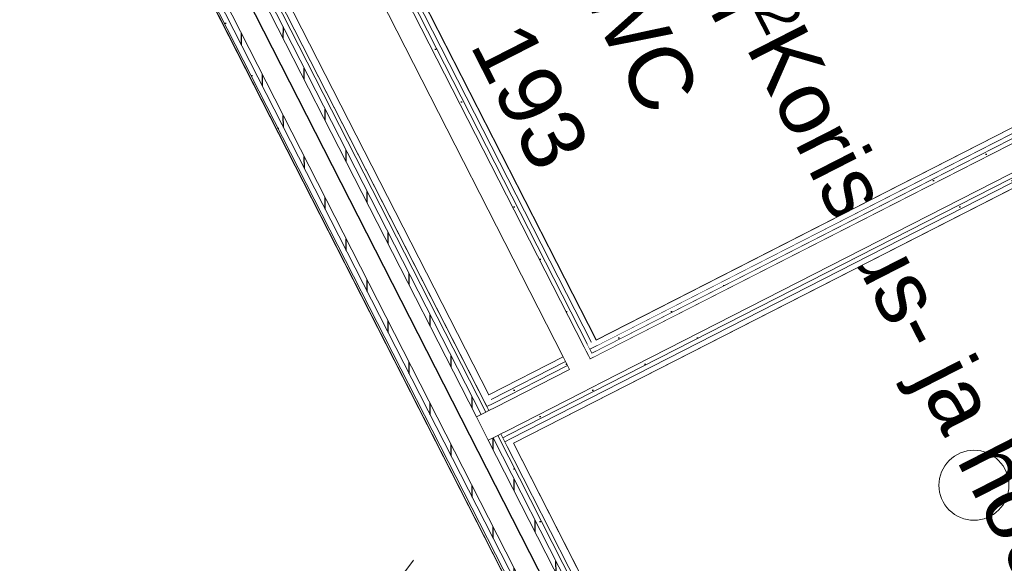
# Model space of a CAD drawing. Header units: metres. Extents: x 538891 to 1080079, y 6588829 to 13178720.
# Tile 548 of 1056: x 539900.49 to 539903.3, y 6589190.58 to 6589192.13. Entities that reach past the tile are written whole.
import ezdxf

# ---------------------------------------------------------------- set-up
doc = ezdxf.new("R2010")
doc.units = ezdxf.units.M
doc.header["$LTSCALE"] = 0.4
doc.header["$PDMODE"] = 1
doc.header["$PDSIZE"] = -2
for name, pattern in [('DASHED', [52.916667, 26.458333, -26.458333]), ('KOLVIK', [3.125, 0.625, -2.5]), ('Triple Dashed', [92.604163, 66.145831, -26.458332])]:
    doc.linetypes.add(name, pattern=pattern)
for name, color, linetype in [('AR', 7, 'Continuous'), ('DENDRO', 7, 'Continuous'), ('GEO', 7, 'Continuous'), ('KINO_GRID', 7, 'Continuous')]:
    doc.layers.add(name, color=color, linetype=linetype)
doc.styles.add('Arial', font='arial.ttf')
pattern_1 = [(0, (0, 0), (0, 0.075), [1e-05, -0.07499])]
pattern_2 = [(90, (0, 0), (-0.06, 0), [])]

# ---------------------------------------------------------------- blocks, each defined once
blk = doc.blocks.new('VQSA')
at = {"color": 7, "linetype": 'Continuous', "lineweight": 9, "flags": 128}
for points in [[(0.2, 2.3), (0.199, 2.2804), (0.1962, 2.261), (0.1914, 2.2419), (0.1848, 2.2235), (0.1764, 2.2057), (0.1663, 2.1889), (0.1546, 2.1731), (0.1414, 2.1586), (0.1269, 2.1454), (0.1111, 2.1337), (0.0943, 2.1236), (0.0765, 2.1152), (0.0581, 2.1086), (0.039, 2.1038), (0.0196, 2.101), (0, 2.1), (-0.0196, 2.101), (-0.039, 2.1038), (-0.0581, 2.1086), (-0.0765, 2.1152), (-0.0943, 2.1236), (-0.1111, 2.1337), (-0.1269, 2.1454), (-0.1414, 2.1586), (-0.1546, 2.1731), (-0.1663, 2.1889), (-0.1764, 2.2057), (-0.1848, 2.2235), (-0.1914, 2.2419), (-0.1962, 2.261), (-0.199, 2.2804), (-0.2, 2.3), (-0.199, 2.3196), (-0.1962, 2.339), (-0.1914, 2.3581), (-0.1848, 2.3765), (-0.1764, 2.3943), (-0.1663, 2.4111), (-0.1546, 2.4269), (-0.1414, 2.4414), (-0.1269, 2.4546), (-0.1111, 2.4663), (-0.0943, 2.4764), (-0.0765, 2.4848), (-0.0581, 2.4914), (-0.039, 2.4962), (-0.0196, 2.499), (0, 2.5), (0.0196, 2.499), (0.039, 2.4962), (0.0581, 2.4914), (0.0765, 2.4848), (0.0943, 2.4764), (0.1111, 2.4663), (0.1269, 2.4546), (0.1414, 2.4414), (0.1546, 2.4269), (0.1663, 2.4111), (0.1764, 2.3943), (0.1848, 2.3765), (0.1914, 2.3581), (0.1962, 2.339), (0.199, 2.3196)], [(0.2, 1.3), (0.199, 1.2804), (0.1962, 1.261), (0.1914, 1.2419), (0.1848, 1.2235), (0.1764, 1.2057), (0.1663, 1.1889), (0.1546, 1.1731), (0.1414, 1.1586), (0.1269, 1.1454), (0.1111, 1.1337), (0.0943, 1.1236), (0.0765, 1.1152), (0.0581, 1.1086), (0.039, 1.1038), (0.0196, 1.101), (0, 1.1), (-0.0196, 1.101), (-0.039, 1.1038), (-0.0581, 1.1086), (-0.0765, 1.1152), (-0.0943, 1.1236), (-0.1111, 1.1337), (-0.1269, 1.1454), (-0.1414, 1.1586), (-0.1546, 1.1731), (-0.1663, 1.1889), (-0.1764, 1.2057), (-0.1848, 1.2235), (-0.1914, 1.2419), (-0.1962, 1.261), (-0.199, 1.2804), (-0.2, 1.3), (-0.199, 1.3196), (-0.1962, 1.339), (-0.1914, 1.3581), (-0.1848, 1.3765), (-0.1764, 1.3943), (-0.1663, 1.4111), (-0.1546, 1.4269), (-0.1414, 1.4414), (-0.1269, 1.4546), (-0.1111, 1.4663), (-0.0943, 1.4764), (-0.0765, 1.4848), (-0.0581, 1.4914), (-0.039, 1.4962), (-0.0196, 1.499), (0, 1.5), (0.0196, 1.499), (0.039, 1.4962), (0.0581, 1.4914), (0.0765, 1.4848), (0.0943, 1.4764), (0.1111, 1.4663), (0.1269, 1.4546), (0.1414, 1.4414), (0.1546, 1.4269), (0.1663, 1.4111), (0.1764, 1.3943), (0.1848, 1.3765), (0.1914, 1.3581), (0.1962, 1.339), (0.199, 1.3196)], [(0.5, 0), (0.4976, -0.049), (0.4904, -0.0975), (0.4785, -0.1451), (0.4619, -0.1913), (0.441, -0.2357), (0.4157, -0.2778), (0.3865, -0.3172), (0.3536, -0.3536), (0.3172, -0.3865), (0.2778, -0.4157), (0.2357, -0.441), (0.1913, -0.4619), (0.1451, -0.4785), (0.0975, -0.4904), (0.049, -0.4976), (0, -0.5), (-0.049, -0.4976), (-0.0975, -0.4904), (-0.1451, -0.4785), (-0.1913, -0.4619), (-0.2357, -0.441), (-0.2778, -0.4157), (-0.3172, -0.3865), (-0.3536, -0.3536), (-0.3865, -0.3172), (-0.4157, -0.2778), (-0.441, -0.2357), (-0.4619, -0.1913), (-0.4785, -0.1451), (-0.4904, -0.0975), (-0.4976, -0.049), (-0.5, 0), (-0.4976, 0.049), (-0.4904, 0.0975), (-0.4785, 0.1451), (-0.4619, 0.1913), (-0.441, 0.2357), (-0.4157, 0.2778), (-0.3865, 0.3172), (-0.3536, 0.3536), (-0.3172, 0.3865), (-0.2778, 0.4157), (-0.2357, 0.441), (-0.1913, 0.4619), (-0.1451, 0.4785), (-0.0975, 0.4904), (-0.049, 0.4976), (0, 0.5), (0.049, 0.4976), (0.0975, 0.4904), (0.1451, 0.4785), (0.1913, 0.4619), (0.2357, 0.441), (0.2778, 0.4157), (0.3172, 0.3865), (0.3536, 0.3536), (0.3865, 0.3172), (0.4157, 0.2778), (0.441, 0.2357), (0.4619, 0.1913), (0.4785, 0.1451), (0.4904, 0.0975), (0.4976, 0.049)], [(-0.93, -0.65), (-0.931, -0.6696), (-0.9338, -0.689), (-0.9386, -0.7081), (-0.9452, -0.7265), (-0.9536, -0.7443), (-0.9637, -0.7611), (-0.9754, -0.7769), (-0.9886, -0.7914), (-1.0031, -0.8046), (-1.0189, -0.8163), (-1.0357, -0.8264), (-1.0535, -0.8348), (-1.0719, -0.8414), (-1.091, -0.8462), (-1.1104, -0.849), (-1.13, -0.85), (-1.1496, -0.849), (-1.169, -0.8462), (-1.1881, -0.8414), (-1.2065, -0.8348), (-1.2243, -0.8264), (-1.2411, -0.8163), (-1.2569, -0.8046), (-1.2714, -0.7914), (-1.2846, -0.7769), (-1.2963, -0.7611), (-1.3064, -0.7443), (-1.3148, -0.7265), (-1.3214, -0.7081), (-1.3262, -0.689), (-1.329, -0.6696), (-1.33, -0.65), (-1.329, -0.6304), (-1.3262, -0.611), (-1.3214, -0.5919), (-1.3148, -0.5735), (-1.3064, -0.5557), (-1.2963, -0.5389), (-1.2846, -0.5231), (-1.2714, -0.5086), (-1.2569, -0.4954), (-1.2411, -0.4837), (-1.2243, -0.4736), (-1.2065, -0.4652), (-1.1881, -0.4586), (-1.169, -0.4538), (-1.1496, -0.451), (-1.13, -0.45), (-1.1104, -0.451), (-1.091, -0.4538), (-1.0719, -0.4586), (-1.0535, -0.4652), (-1.0357, -0.4736), (-1.0189, -0.4837), (-1.0031, -0.4954), (-0.9886, -0.5086), (-0.9754, -0.5231), (-0.9637, -0.5389), (-0.9536, -0.5557), (-0.9452, -0.5735), (-0.9386, -0.5919), (-0.9338, -0.611), (-0.931, -0.6304)], [(1.33, -0.65), (1.329, -0.6696), (1.3262, -0.689), (1.3214, -0.7081), (1.3148, -0.7265), (1.3064, -0.7443), (1.2963, -0.7611), (1.2846, -0.7769), (1.2714, -0.7914), (1.2569, -0.8046), (1.2411, -0.8163), (1.2243, -0.8264), (1.2065, -0.8348), (1.1881, -0.8414), (1.169, -0.8462), (1.1496, -0.849), (1.13, -0.85), (1.1104, -0.849), (1.091, -0.8462), (1.0719, -0.8414), (1.0535, -0.8348), (1.0357, -0.8264), (1.0189, -0.8163), (1.0031, -0.8046), (0.9886, -0.7914), (0.9754, -0.7769), (0.9637, -0.7611), (0.9536, -0.7443), (0.9452, -0.7265), (0.9386, -0.7081), (0.9338, -0.689), (0.931, -0.6696), (0.93, -0.65), (0.931, -0.6304), (0.9338, -0.611), (0.9386, -0.5919), (0.9452, -0.5735), (0.9536, -0.5557), (0.9637, -0.5389), (0.9754, -0.5231), (0.9886, -0.5086), (1.0031, -0.4954), (1.0189, -0.4837), (1.0357, -0.4736), (1.0535, -0.4652), (1.0719, -0.4586), (1.091, -0.4538), (1.1104, -0.451), (1.13, -0.45), (1.1496, -0.451), (1.169, -0.4538), (1.1881, -0.4586), (1.2065, -0.4652), (1.2243, -0.4736), (1.2411, -0.4837), (1.2569, -0.4954), (1.2714, -0.5086), (1.2846, -0.5231), (1.2963, -0.5389), (1.3064, -0.5557), (1.3148, -0.5735), (1.3214, -0.5919), (1.3262, -0.611), (1.329, -0.6304)], [(-1.8, -1.15), (-1.801, -1.1696), (-1.8038, -1.189), (-1.8086, -1.2081), (-1.8152, -1.2265), (-1.8236, -1.2443), (-1.8337, -1.2611), (-1.8454, -1.2769), (-1.8586, -1.2914), (-1.8731, -1.3046), (-1.8889, -1.3163), (-1.9057, -1.3264), (-1.9235, -1.3348), (-1.9419, -1.3414), (-1.961, -1.3462), (-1.9804, -1.349), (-2, -1.35), (-2.0196, -1.349), (-2.039, -1.3462), (-2.0581, -1.3414), (-2.0765, -1.3348), (-2.0943, -1.3264), (-2.1111, -1.3163), (-2.1269, -1.3046), (-2.1414, -1.2914), (-2.1546, -1.2769), (-2.1663, -1.2611), (-2.1764, -1.2443), (-2.1848, -1.2265), (-2.1914, -1.2081), (-2.1962, -1.189), (-2.199, -1.1696), (-2.2, -1.15), (-2.199, -1.1304), (-2.1962, -1.111), (-2.1914, -1.0919), (-2.1848, -1.0735), (-2.1764, -1.0557), (-2.1663, -1.0389), (-2.1546, -1.0231), (-2.1414, -1.0086), (-2.1269, -0.9954), (-2.1111, -0.9837), (-2.0943, -0.9736), (-2.0765, -0.9652), (-2.0581, -0.9586), (-2.039, -0.9538), (-2.0196, -0.951), (-2, -0.95), (-1.9804, -0.951), (-1.961, -0.9538), (-1.9419, -0.9586), (-1.9235, -0.9652), (-1.9057, -0.9736), (-1.8889, -0.9837), (-1.8731, -0.9954), (-1.8586, -1.0086), (-1.8454, -1.0231), (-1.8337, -1.0389), (-1.8236, -1.0557), (-1.8152, -1.0735), (-1.8086, -1.0919), (-1.8038, -1.111), (-1.801, -1.1304)], [(2.2, -1.15), (2.199, -1.1696), (2.1962, -1.189), (2.1914, -1.2081), (2.1848, -1.2265), (2.1764, -1.2443), (2.1663, -1.2611), (2.1546, -1.2769), (2.1414, -1.2914), (2.1269, -1.3046), (2.1111, -1.3163), (2.0943, -1.3264), (2.0765, -1.3348), (2.0581, -1.3414), (2.039, -1.3462), (2.0196, -1.349), (2, -1.35), (1.9804, -1.349), (1.961, -1.3462), (1.9419, -1.3414), (1.9235, -1.3348), (1.9057, -1.3264), (1.8889, -1.3163), (1.8731, -1.3046), (1.8586, -1.2914), (1.8454, -1.2769), (1.8337, -1.2611), (1.8236, -1.2443), (1.8152, -1.2265), (1.8086, -1.2081), (1.8038, -1.189), (1.801, -1.1696), (1.8, -1.15), (1.801, -1.1304), (1.8038, -1.111), (1.8086, -1.0919), (1.8152, -1.0735), (1.8236, -1.0557), (1.8337, -1.0389), (1.8454, -1.0231), (1.8586, -1.0086), (1.8731, -0.9954), (1.8889, -0.9837), (1.9057, -0.9736), (1.9235, -0.9652), (1.9419, -0.9586), (1.961, -0.9538), (1.9804, -0.951), (2, -0.95), (2.0196, -0.951), (2.039, -0.9538), (2.0581, -0.9586), (2.0765, -0.9652), (2.0943, -0.9736), (2.1111, -0.9837), (2.1269, -0.9954), (2.1414, -1.0086), (2.1546, -1.0231), (2.1663, -1.0389), (2.1764, -1.0557), (2.1848, -1.0735), (2.1914, -1.0919), (2.1962, -1.111), (2.199, -1.1304)]]:
    blk.add_lwpolyline(points, close=True, dxfattribs=at)

msp = doc.modelspace()

# ---------------------------------------------------------------- linework, layer by layer
at = {"layer": 'AR', "color": 253, "linetype": 'Continuous', "lineweight": 25, "true_color": 0x92b4ad, "flags": 128}
msp.add_lwpolyline([(539898.1519, 6589186.682), (539900.9892, 6589188.1302), (539902.6677, 6589188.9869), (539900.5183, 6589193.1981), (539896.0025, 6589190.8932)], close=True, dxfattribs=at)
at = {"layer": 'AR', "color": 7, "linetype": 'Continuous', "lineweight": 9, "flags": 128}
for points in [[(539898.1519, 6589186.682), (539900.9892, 6589188.1302), (539902.6677, 6589188.9869), (539900.5183, 6589193.1981), (539896.0025, 6589190.8932)], [(539903.0969, 6589193.0513), (539901.5916, 6589192.283), (539902.1349, 6589191.2186), (539903.6402, 6589191.9869)], [(539903.2564, 6589189.2874), (539904.3823, 6589189.862), (539903.939, 6589190.7304), (539904.2107, 6589190.8691), (539903.7106, 6589191.8488), (539901.8981, 6589190.9237), (539902.8414, 6589189.0755)]]:
    msp.add_lwpolyline(points, close=True, dxfattribs=at)
at = {"layer": 'AR', "color": 254, "linetype": 'Continuous', "lineweight": 25, "true_color": 0xd1d1d1, "flags": 128}
msp.add_lwpolyline([(539903.0969, 6589193.0513), (539901.5916, 6589192.283), (539902.1349, 6589191.2186), (539903.6402, 6589191.9869)], close=True, dxfattribs=at)
at = {"layer": 'AR', "color": 7, "linetype": 'Continuous', "lineweight": 9, "true_color": 0xfdf3d0, "flags": 128}
msp.add_lwpolyline([(539903.2564, 6589189.2874), (539904.3823, 6589189.862), (539903.939, 6589190.7304), (539904.2107, 6589190.8691), (539903.7106, 6589191.8488), (539901.8981, 6589190.9237), (539902.8414, 6589189.0755)], close=True, dxfattribs=at)
at = {"layer": 'DENDRO', "color": 82, "linetype": 'Continuous', "lineweight": 25, "true_color": 0x33cc00}
msp.add_open_spline([(539907.0569, 6589183.1491), (539906.1197, 6589182.5807), (539903.9223, 6589182.523), (539901.9907, 6589183.5597), (539900.8426, 6589185.413), (539900.7854, 6589187.5865), (539901.8346, 6589189.4976), (539903.7091, 6589190.6344), (539905.9064, 6589190.6922), (539907.838, 6589189.6555), (539908.9862, 6589187.8021), (539909.0433, 6589185.6287), (539907.9941, 6589183.7175), (539907.0569, 6589183.1491)], degree=2, dxfattribs=at)
at = {"layer": 'GEO', "color": 252, "linetype": 'KOLVIK', "lineweight": 9, "true_color": 0x888888, "flags": 128}
msp.add_lwpolyline([(539907.726, 6589191.979), (539909.4753, 6589190.2166), (539910.0001, 6589187.5715), (539908.695, 6589184.832), (539907.811, 6589184.53), (539906.0246, 6589183.589), (539904.43, 6589180.287), (539902.6015, 6589180.7599), (539901.71, 6589182.311), (539900.2543, 6589184.2368), (539900.106, 6589187.639), (539900.241, 6589188.773), (539902.0928, 6589191.2253), (539905.4776, 6589192.2326), (539907.726, 6589191.979)], dxfattribs=at)
at = {"layer": 'KINO_GRID', "color": 254, "linetype": 'Continuous', "true_color": 0xe6e6e6}
msp.add_solid([(539860.6136, 6589211.7804), (539900.9645, 6589132.7232), (539860.5245, 6589211.7349), (539900.8754, 6589132.6778)], dxfattribs=at)

# ---------------------------------------------------------------- block references
at = {"layer": 'GEO', "color": 8, "true_color": 0x7d7d7d, "xscale": 0.5, "yscale": 0.5, "zscale": 0.5}
msp.add_blockref('VQSA', (539903.2155, 6589189.6533), dxfattribs=at)

# ---------------------------------------------------------------- texts
at = {"layer": 'AR', "color": 7, "char_height": 0.18, "attachment_point": 1, "rotation": 297.0398, "line_spacing_factor": 1.004016, "style": 'Arial'}
for s, insert in [('\\A1;2,0{\\H0.9851x; } m{\\H0.9851x;\\H0.6667x;\\S2 ^ ;}', (539902.3723, 6589192.8387)), ('WC', (539902.2477, 6589192.3052)), ('193', (539901.9325, 6589192.145)), ('Koristus- ja hooldusruum', (539902.7212, 6589192.1399))]:
    msp.add_mtext(s, dxfattribs=dict(at, insert=insert))

# ---------------------------------------------------------------- next in the draw order: wipeouts: each hides what was drawn before it
at = {"color": 255, "linetype": 'Continuous', "lineweight": 5}
msp.add_wipeout([(539900.5174, 6589193.1998), (539896.0016, 6589190.895), (539896.0025, 6589190.8932), (539900.5183, 6589193.1981)], dxfattribs=at).dxf.layer = 'AR'

# ---------------------------------------------------------------- next in the draw order: wipeouts: each hides what was drawn before it
msp.add_wipeout([(539900.515, 6589193.2155), (539895.9948, 6589190.9083), (539896.0016, 6589190.895), (539900.5218, 6589193.2021)], dxfattribs=at).dxf.layer = 'AR'

# ---------------------------------------------------------------- next in the draw order: wipeouts: each hides what was drawn before it
msp.add_wipeout([(539900.5348, 6589193.2424), (539895.988, 6589190.9217), (539895.9948, 6589190.9083), (539900.5416, 6589193.229)], dxfattribs=at).dxf.layer = 'AR'

# ---------------------------------------------------------------- next in the draw order: wipeouts: each hides what was drawn before it
msp.add_wipeout([(539900.5007, 6589193.3092), (539895.9539, 6589190.9885), (539895.988, 6589190.9217), (539900.5348, 6589193.2424)], dxfattribs=at).dxf.layer = 'AR'

# ---------------------------------------------------------------- next in the draw order: linework, layer by layer
at = {"layer": 'AR', "color": 254, "linetype": 'Continuous', "true_color": 0xcccccc}
msp.add_solid([(539900.5583, 6589193.5463), (539895.8698, 6589191.1533), (539900.6311, 6589193.4038), (539895.9425, 6589191.0108)], dxfattribs=at)

# ---------------------------------------------------------------- next in the draw order: wipeouts: each hides what was drawn before it
at = {"color": 255, "linetype": 'Continuous', "lineweight": 5}
msp.add_wipeout([(539902.6721, 6589188.9892), (539900.5228, 6589193.2003), (539900.5183, 6589193.1981), (539902.6677, 6589188.9869)], dxfattribs=at).dxf.layer = 'AR'

# ---------------------------------------------------------------- next in the draw order: wipeouts: each hides what was drawn before it
msp.add_wipeout([(539902.6855, 6589188.996), (539900.5361, 6589193.2072), (539900.5228, 6589193.2003), (539902.6721, 6589188.9892)], dxfattribs=at).dxf.layer = 'AR'

# ---------------------------------------------------------------- next in the draw order: hatches: boundary and pattern name
at = {"layer": 'AR', "linetype": 'Continuous', "lineweight": 25, "true_color": 0x848484}
h = msp.add_hatch(dxfattribs=at)
h.set_pattern_fill('GYPSUM_0001', color=252, style=0, pattern_type=2)
h.set_pattern_definition(pattern_1)
h.paths.add_polyline_path([(539902.6855, 6589188.996), (539900.5361, 6589193.2072), (539900.5228, 6589193.2003), (539902.6721, 6589188.9892)])

# ---------------------------------------------------------------- next in the draw order: wipeouts: each hides what was drawn before it
at = {"color": 255, "linetype": 'Continuous', "lineweight": 5}
msp.add_wipeout([(539902.6989, 6589189.0028), (539900.5495, 6589193.214), (539900.5361, 6589193.2072), (539902.6855, 6589188.996)], dxfattribs=at).dxf.layer = 'AR'

# ---------------------------------------------------------------- next in the draw order: hatches: boundary and pattern name
at = {"layer": 'AR', "linetype": 'Continuous', "lineweight": 25, "true_color": 0x848484}
h = msp.add_hatch(dxfattribs=at)
h.set_pattern_fill('PLYWOOD_0001', color=252, style=0, pattern_type=2)
h.set_pattern_definition(pattern_2)
h.paths.add_polyline_path([(539902.6989, 6589189.0028), (539900.5495, 6589193.214), (539900.5361, 6589193.2072), (539902.6855, 6589188.996)])

# ---------------------------------------------------------------- next in the draw order: wipeouts: each hides what was drawn before it
at = {"color": 255, "linetype": 'Continuous', "lineweight": 5}
for points in [[(539901.8276, 6589191.0617), (539900.692, 6589193.2867), (539900.6742, 6589193.2776), (539901.8098, 6589191.0527)], [(539901.8981, 6589190.9237), (539901.8913, 6589190.937), (539901.8734, 6589190.928), (539901.8803, 6589190.9146)]]:
    msp.add_wipeout(points, dxfattribs=at).dxf.layer = 'AR'

# ---------------------------------------------------------------- next in the draw order: wipeouts: each hides what was drawn before it
for points in [[(539901.8344, 6589191.0484), (539901.8276, 6589191.0617), (539901.8098, 6589191.0527), (539901.8166, 6589191.0393)], [(539902.8414, 6589189.0755), (539901.8981, 6589190.9237), (539901.8803, 6589190.9146), (539902.8236, 6589189.0664)]]:
    msp.add_wipeout(points, dxfattribs=at).dxf.layer = 'AR'

# ---------------------------------------------------------------- next in the draw order: wipeouts: each hides what was drawn before it
for points in [[(539901.8401, 6589191.0373), (539901.8344, 6589191.0484), (539901.8166, 6589191.0393), (539901.8223, 6589191.0282)], [(539902.8236, 6589189.0664), (539901.8621, 6589190.9502), (539901.8532, 6589190.9457), (539902.8147, 6589189.0619)]]:
    msp.add_wipeout(points, dxfattribs=at).dxf.layer = 'AR'

# ---------------------------------------------------------------- next in the draw order: wipeouts: each hides what was drawn before it
for points in [[(539901.828, 6589191.017), (539900.6742, 6589193.2776), (539900.6653, 6589193.2731), (539901.8191, 6589191.0125)], [(539902.8147, 6589189.0619), (539901.8532, 6589190.9457), (539901.8398, 6589190.9389), (539902.8013, 6589189.0551)]]:
    msp.add_wipeout(points, dxfattribs=at).dxf.layer = 'AR'

# ---------------------------------------------------------------- next in the draw order: hatches: boundary and pattern name
at = {"layer": 'AR', "linetype": 'Continuous', "lineweight": 25, "true_color": 0x848484}
h = msp.add_hatch(dxfattribs=at)
h.set_pattern_fill('GYPSUM_0001', color=252, style=0, pattern_type=2)
h.set_pattern_definition(pattern_1)
h.paths.add_polyline_path([(539902.8147, 6589189.0619), (539901.8532, 6589190.9457), (539901.8398, 6589190.9389), (539902.8013, 6589189.0551)])

# ---------------------------------------------------------------- next in the draw order: wipeouts: each hides what was drawn before it
at = {"color": 255, "linetype": 'Continuous', "lineweight": 5}
msp.add_wipeout([(539901.8191, 6589191.0125), (539900.6653, 6589193.2731), (539900.6519, 6589193.2663), (539901.8057, 6589191.0057)], dxfattribs=at).dxf.layer = 'AR'

# ---------------------------------------------------------------- next in the draw order: hatches: boundary and pattern name
at = {"layer": 'AR', "linetype": 'Continuous', "lineweight": 25, "true_color": 0x848484}
h = msp.add_hatch(dxfattribs=at)
h.set_pattern_fill('GYPSUM_0001', color=252, style=0, pattern_type=2)
h.set_pattern_definition(pattern_1)
h.paths.add_polyline_path([(539901.8191, 6589191.0125), (539900.6653, 6589193.2731), (539900.6519, 6589193.2663), (539901.8057, 6589191.0057)])

# ---------------------------------------------------------------- next in the draw order: wipeouts: each hides what was drawn before it
at = {"color": 255, "linetype": 'Continuous', "lineweight": 5}
msp.add_wipeout([(539902.8013, 6589189.0551), (539901.8398, 6589190.9389), (539901.8264, 6589190.932), (539902.7879, 6589189.0483)], dxfattribs=at).dxf.layer = 'AR'

# ---------------------------------------------------------------- next in the draw order: hatches: boundary and pattern name
at = {"layer": 'AR', "linetype": 'Continuous', "lineweight": 25, "true_color": 0x848484}
h = msp.add_hatch(dxfattribs=at)
h.set_pattern_fill('PLYWOOD_0001', color=252, style=0, pattern_type=2)
h.set_pattern_definition(pattern_2)
h.paths.add_polyline_path([(539902.8013, 6589189.0551), (539901.8398, 6589190.9389), (539901.8264, 6589190.932), (539902.7879, 6589189.0483)])

# ---------------------------------------------------------------- next in the draw order: wipeouts: each hides what was drawn before it
at = {"color": 255, "linetype": 'Continuous', "lineweight": 5}
msp.add_wipeout([(539901.8057, 6589191.0057), (539900.6519, 6589193.2663), (539900.6385, 6589193.2594), (539901.7924, 6589190.9988)], dxfattribs=at).dxf.layer = 'AR'

# ---------------------------------------------------------------- next in the draw order: hatches: boundary and pattern name
at = {"layer": 'AR', "linetype": 'Continuous', "lineweight": 25, "true_color": 0x848484}
h = msp.add_hatch(dxfattribs=at)
h.set_pattern_fill('PLYWOOD_0001', color=252, style=0, pattern_type=2)
h.set_pattern_definition(pattern_2)
h.paths.add_polyline_path([(539901.8057, 6589191.0057), (539900.6519, 6589193.2663), (539900.6385, 6589193.2594), (539901.7924, 6589190.9988)])

# ---------------------------------------------------------------- next in the draw order: wipeouts: each hides what was drawn before it
at = {"color": 255, "linetype": 'Continuous', "lineweight": 5}
msp.add_wipeout([(539902.7879, 6589189.0483), (539900.6385, 6589193.2594), (539900.5495, 6589193.214), (539902.6989, 6589189.0028)], dxfattribs=at).dxf.layer = 'AR'

# ---------------------------------------------------------------- next in the draw order: linework, layer by layer
at = {"layer": 'AR', "color": 7, "linetype": 'Continuous', "lineweight": 9}
for p, q in [((539901.8276, 6589191.0617), (539900.692, 6589193.2867)), ((539901.7924, 6589190.9988), (539900.6385, 6589193.2594)), ((539901.8057, 6589191.0057), (539900.6519, 6589193.2663)), ((539901.8191, 6589191.0125), (539900.6653, 6589193.2731)), ((539901.8223, 6589191.0282), (539900.6742, 6589193.2776)), ((539900.5361, 6589193.2072), (539902.6855, 6589188.996)), ((539900.5495, 6589193.214), (539902.6989, 6589189.0028)), ((539900.5183, 6589193.1981), (539902.6677, 6589188.9869)), ((539900.5228, 6589193.2003), (539902.6721, 6589188.9892)), ((539901.8057, 6589191.0057), (539901.7924, 6589190.9988)), ((539901.8191, 6589191.0125), (539901.8057, 6589191.0057)), ((539901.828, 6589191.017), (539901.8191, 6589191.0125)), ((539901.8223, 6589191.0282), (539901.828, 6589191.017)), ((539901.7924, 6589190.9988), (539901.8264, 6589190.932)), ((539901.8532, 6589190.9457), (539901.8621, 6589190.9502)), ((539901.8621, 6589190.9502), (539901.8678, 6589190.9391)), ((539901.8264, 6589190.932), (539901.8398, 6589190.9389)), ((539902.7879, 6589189.0483), (539901.8264, 6589190.932)), ((539901.8398, 6589190.9389), (539901.8532, 6589190.9457)), ((539902.8013, 6589189.0551), (539901.8398, 6589190.9389)), ((539902.8147, 6589189.0619), (539901.8532, 6589190.9457)), ((539901.8678, 6589190.9391), (539901.8734, 6589190.928)), ((539902.8236, 6589189.0664), (539901.8734, 6589190.928)), ((539902.8414, 6589189.0755), (539901.8981, 6589190.9237))]:
    msp.add_line(p, q, dxfattribs=at)

# ---------------------------------------------------------------- next in the draw order: wipeouts: each hides what was drawn before it
at = {"color": 255, "linetype": 'Continuous', "lineweight": 5}
for points in [[(539902.1061, 6589191.187), (539902.1172, 6589191.1927), (539902.1104, 6589191.2061), (539902.0993, 6589191.2004)], [(539901.8458, 6589191.0261), (539901.8401, 6589191.0373), (539901.8223, 6589191.0282), (539901.828, 6589191.017)]]:
    msp.add_wipeout(points, dxfattribs=at).dxf.layer = 'AR'

# ---------------------------------------------------------------- next in the draw order: hatches: boundary and pattern name
at = {"layer": 'AR', "linetype": 'Continuous', "lineweight": 25, "true_color": 0x848484}
h = msp.add_hatch(dxfattribs=at)
h.set_pattern_fill('GYPSUM_0001', color=252, style=0, pattern_type=2)
h.set_pattern_definition(pattern_1)
h.paths.add_polyline_path([(539902.1061, 6589191.187), (539902.1172, 6589191.1927), (539902.1104, 6589191.2061), (539902.0993, 6589191.2004)])
h = msp.add_hatch(dxfattribs=at)
h.set_pattern_fill('GYPSUM_0001', color=252, style=0, pattern_type=2)
h.set_pattern_definition(pattern_1)
h.paths.add_polyline_path([(539901.8458, 6589191.0261), (539901.8401, 6589191.0373), (539901.8223, 6589191.0282), (539901.828, 6589191.017)])

# ---------------------------------------------------------------- next in the draw order: wipeouts: each hides what was drawn before it
at = {"color": 255, "linetype": 'Continuous', "lineweight": 5}
for points in [[(539902.0473, 6589191.157), (539902.1061, 6589191.187), (539902.0993, 6589191.2004), (539902.0405, 6589191.1704)], [(539901.8799, 6589190.9593), (539901.8458, 6589191.0261), (539901.828, 6589191.017), (539901.8621, 6589190.9502)]]:
    msp.add_wipeout(points, dxfattribs=at).dxf.layer = 'AR'

# ---------------------------------------------------------------- next in the draw order: wipeouts: each hides what was drawn before it
for points in [[(539901.5783, 6589192.2762), (539902.1215, 6589191.2118), (539902.1349, 6589191.2186), (539901.5916, 6589192.283)], [(539902.1118, 6589191.1759), (539902.1229, 6589191.1816), (539902.1172, 6589191.1927), (539902.1061, 6589191.187)], [(539901.8856, 6589190.9482), (539901.8799, 6589190.9593), (539901.8621, 6589190.9502), (539901.8678, 6589190.9391)]]:
    msp.add_wipeout(points, dxfattribs=at).dxf.layer = 'AR'

# ---------------------------------------------------------------- next in the draw order: hatches: boundary and pattern name
at = {"layer": 'AR', "linetype": 'Continuous', "lineweight": 25, "true_color": 0x848484}
h = msp.add_hatch(dxfattribs=at)
h.set_pattern_fill('GYPSUM_0001', color=252, style=0, pattern_type=2)
h.set_pattern_definition(pattern_1)
h.paths.add_polyline_path([(539902.1118, 6589191.1759), (539902.1229, 6589191.1816), (539902.1172, 6589191.1927), (539902.1061, 6589191.187)])
h = msp.add_hatch(dxfattribs=at)
h.set_pattern_fill('GYPSUM_0001', color=252, style=0, pattern_type=2)
h.set_pattern_definition(pattern_1)
h.paths.add_polyline_path([(539901.8856, 6589190.9482), (539901.8799, 6589190.9593), (539901.8621, 6589190.9502), (539901.8678, 6589190.9391)])

# ---------------------------------------------------------------- next in the draw order: wipeouts: each hides what was drawn before it
at = {"color": 255, "linetype": 'Continuous', "lineweight": 5}
for points in [[(539901.5603, 6589192.2838), (539902.1104, 6589191.2061), (539902.1215, 6589191.2118), (539901.5715, 6589192.2895)], [(539902.053, 6589191.1459), (539902.1118, 6589191.1759), (539902.1061, 6589191.187), (539902.0473, 6589191.157)], [(539901.8913, 6589190.937), (539901.8856, 6589190.9482), (539901.8678, 6589190.9391), (539901.8734, 6589190.928)]]:
    msp.add_wipeout(points, dxfattribs=at).dxf.layer = 'AR'

# ---------------------------------------------------------------- next in the draw order: hatches: boundary and pattern name
at = {"layer": 'AR', "linetype": 'Continuous', "lineweight": 25, "true_color": 0x848484}
h = msp.add_hatch(dxfattribs=at)
h.set_pattern_fill('GYPSUM_0001', color=252, style=0, pattern_type=2)
h.set_pattern_definition(pattern_1)
h.paths.add_polyline_path([(539901.5603, 6589192.2838), (539902.1104, 6589191.2061), (539902.1215, 6589191.2118), (539901.5715, 6589192.2895)])
h = msp.add_hatch(dxfattribs=at)
h.set_pattern_fill('GYPSUM_0001', color=252, style=0, pattern_type=2)
h.set_pattern_definition(pattern_1)
h.paths.add_polyline_path([(539901.8913, 6589190.937), (539901.8856, 6589190.9482), (539901.8678, 6589190.9391), (539901.8734, 6589190.928)])

# ---------------------------------------------------------------- next in the draw order: wipeouts: each hides what was drawn before it
at = {"color": 255, "linetype": 'Continuous', "lineweight": 5}
msp.add_wipeout([(539902.0587, 6589191.1348), (539902.1175, 6589191.1648), (539902.1118, 6589191.1759), (539902.053, 6589191.1459)], dxfattribs=at).dxf.layer = 'AR'

# ---------------------------------------------------------------- next in the draw order: linework, layer by layer
at = {"layer": 'AR', "color": 7, "linetype": 'Continuous', "lineweight": 9}
msp.add_line((539902.053, 6589191.1459), (539902.0587, 6589191.1348), dxfattribs=at)

# ---------------------------------------------------------------- next in the draw order: wipeouts: each hides what was drawn before it
at = {"color": 255, "linetype": 'Continuous', "lineweight": 5}
for points in [[(539901.5435, 6589192.2893), (539902.0993, 6589191.2004), (539902.1104, 6589191.2061), (539901.5546, 6589192.295)], [(539901.8621, 6589190.9502), (539901.828, 6589191.017), (539901.8191, 6589191.0125), (539901.8532, 6589190.9457)]]:
    msp.add_wipeout(points, dxfattribs=at).dxf.layer = 'AR'

# ---------------------------------------------------------------- next in the draw order: hatches: boundary and pattern name
at = {"layer": 'AR', "linetype": 'Continuous', "lineweight": 25, "true_color": 0x848484}
h = msp.add_hatch(dxfattribs=at)
h.set_pattern_fill('GYPSUM_0001', color=252, style=0, pattern_type=2)
h.set_pattern_definition(pattern_1)
h.paths.add_polyline_path([(539901.5435, 6589192.2893), (539902.0993, 6589191.2004), (539902.1104, 6589191.2061), (539901.5546, 6589192.295)])

# ---------------------------------------------------------------- next in the draw order: linework, layer by layer
at = {"layer": 'AR', "color": 7, "linetype": 'Continuous', "lineweight": 9}
msp.add_line((539902.1229, 6589191.1816), (539902.1172, 6589191.1927), dxfattribs=at)
at = {"layer": 'AR', "color": 7, "linetype": 'Continuous', "lineweight": 5}
msp.add_point((539902.1172, 6589191.1927), dxfattribs=at)

# ---------------------------------------------------------------- next in the draw order: wipeouts: each hides what was drawn before it
at = {"color": 255, "linetype": 'Continuous', "lineweight": 5}
msp.add_wipeout([(539901.8532, 6589190.9457), (539901.8191, 6589191.0125), (539901.8057, 6589191.0057), (539901.8398, 6589190.9389)], dxfattribs=at).dxf.layer = 'AR'

# ---------------------------------------------------------------- next in the draw order: wipeouts: each hides what was drawn before it
for points in [[(539901.479, 6589192.2704), (539902.0405, 6589191.1704), (539902.0993, 6589191.2004), (539901.5378, 6589192.3004)], [(539901.8398, 6589190.9389), (539901.8057, 6589191.0057), (539901.7924, 6589190.9988), (539901.8264, 6589190.932)]]:
    msp.add_wipeout(points, dxfattribs=at).dxf.layer = 'AR'

# ---------------------------------------------------------------- next in the draw order: linework, layer by layer
at = {"layer": 'AR', "color": 7, "linetype": 'Continuous', "lineweight": 9}
for p, q in [((539900.9017, 6589193.4016), (539902.0405, 6589191.1704)), ((539902.0993, 6589191.2004), (539901.5378, 6589192.3004)), ((539902.1104, 6589191.2061), (539901.5546, 6589192.295)), ((539902.1215, 6589191.2118), (539901.5715, 6589192.2895)), ((539902.1215, 6589191.2118), (539901.5715, 6589192.2895)), ((539902.1349, 6589191.2186), (539901.5916, 6589192.283)), ((539902.1172, 6589191.1927), (539902.1104, 6589191.2061)), ((539902.1061, 6589191.187), (539902.0993, 6589191.2004)), ((539902.1118, 6589191.1759), (539902.1061, 6589191.187)), ((539902.1175, 6589191.1648), (539902.1118, 6589191.1759)), ((539902.0405, 6589191.1704), (539902.0473, 6589191.157)), ((539902.0473, 6589191.157), (539902.053, 6589191.1459)), ((539901.8057, 6589191.0057), (539901.7924, 6589190.9988)), ((539901.8191, 6589191.0125), (539901.8057, 6589191.0057)), ((539901.7924, 6589190.9988), (539901.8264, 6589190.932)), ((539901.8264, 6589190.932), (539901.8398, 6589190.9389))]:
    msp.add_line(p, q, dxfattribs=at)
at = {"layer": 'AR', "color": 7, "linetype": 'Continuous', "lineweight": 5}
for p in [(539902.1061, 6589191.187), (539902.0473, 6589191.157)]:
    msp.add_point(p, dxfattribs=at)

# ---------------------------------------------------------------- next in the draw order: wipeouts: each hides what was drawn before it
at = {"color": 255, "linetype": 'Continuous', "lineweight": 5}
for points in [[(539902.1417, 6589191.2052), (539903.647, 6589191.9735), (539903.6402, 6589191.9869), (539902.1349, 6589191.2186)], [(539902.0405, 6589191.1704), (539901.8276, 6589191.0617), (539901.8344, 6589191.0484), (539902.0473, 6589191.157)]]:
    msp.add_wipeout(points, dxfattribs=at).dxf.layer = 'AR'

# ---------------------------------------------------------------- next in the draw order: wipeouts: each hides what was drawn before it
for points in [[(539902.1284, 6589191.1984), (539902.1417, 6589191.2052), (539902.1349, 6589191.2186), (539902.1215, 6589191.2118)], [(539902.0473, 6589191.157), (539901.8344, 6589191.0484), (539901.8401, 6589191.0373), (539902.053, 6589191.1459)]]:
    msp.add_wipeout(points, dxfattribs=at).dxf.layer = 'AR'

# ---------------------------------------------------------------- next in the draw order: hatches: boundary and pattern name
at = {"layer": 'AR', "linetype": 'Continuous', "lineweight": 25, "true_color": 0x848484}
h = msp.add_hatch(dxfattribs=at)
h.set_pattern_fill('GYPSUM_0001', color=252, style=0, pattern_type=2)
h.set_pattern_definition(pattern_1)
h.paths.add_polyline_path([(539902.0473, 6589191.157), (539901.8344, 6589191.0484), (539901.8401, 6589191.0373), (539902.053, 6589191.1459)])

# ---------------------------------------------------------------- next in the draw order: wipeouts: each hides what was drawn before it
at = {"color": 255, "linetype": 'Continuous', "lineweight": 5}
msp.add_wipeout([(539902.1172, 6589191.1927), (539902.1284, 6589191.1984), (539902.1215, 6589191.2118), (539902.1104, 6589191.2061)], dxfattribs=at).dxf.layer = 'AR'

# ---------------------------------------------------------------- next in the draw order: wipeouts: each hides what was drawn before it
for points in [[(539902.134, 6589191.1873), (539903.6527, 6589191.9624), (539903.647, 6589191.9735), (539902.1284, 6589191.1984)], [(539902.053, 6589191.1459), (539901.8401, 6589191.0373), (539901.8458, 6589191.0261), (539902.0587, 6589191.1348)]]:
    msp.add_wipeout(points, dxfattribs=at).dxf.layer = 'AR'

# ---------------------------------------------------------------- next in the draw order: hatches: boundary and pattern name
at = {"layer": 'AR', "linetype": 'Continuous', "lineweight": 25, "true_color": 0x848484}
h = msp.add_hatch(dxfattribs=at)
h.set_pattern_fill('GYPSUM_0001', color=252, style=0, pattern_type=2)
h.set_pattern_definition(pattern_1)
h.paths.add_polyline_path([(539902.134, 6589191.1873), (539903.6527, 6589191.9624), (539903.647, 6589191.9735), (539902.1284, 6589191.1984)])
h = msp.add_hatch(dxfattribs=at)
h.set_pattern_fill('GYPSUM_0001', color=252, style=0, pattern_type=2)
h.set_pattern_definition(pattern_1)
h.paths.add_polyline_path([(539902.053, 6589191.1459), (539901.8401, 6589191.0373), (539901.8458, 6589191.0261), (539902.0587, 6589191.1348)])

# ---------------------------------------------------------------- next in the draw order: linework, layer by layer
at = {"layer": 'AR', "color": 7, "linetype": 'Continuous', "lineweight": 9}
for p, q in [((539901.828, 6589191.017), (539901.8191, 6589191.0125)), ((539901.8223, 6589191.0282), (539901.828, 6589191.017))]:
    msp.add_line(p, q, dxfattribs=at)

# ---------------------------------------------------------------- next in the draw order: wipeouts: each hides what was drawn before it
at = {"color": 255, "linetype": 'Continuous', "lineweight": 5}
msp.add_wipeout([(539902.1229, 6589191.1816), (539902.134, 6589191.1873), (539902.1284, 6589191.1984), (539902.1172, 6589191.1927)], dxfattribs=at).dxf.layer = 'AR'

# ---------------------------------------------------------------- next in the draw order: hatches: boundary and pattern name
at = {"layer": 'AR', "linetype": 'Continuous', "lineweight": 25, "true_color": 0x848484}
h = msp.add_hatch(dxfattribs=at)
h.set_pattern_fill('GYPSUM_0001', color=252, style=0, pattern_type=2)
h.set_pattern_definition(pattern_1)
h.paths.add_polyline_path([(539902.1229, 6589191.1816), (539902.134, 6589191.1873), (539902.1284, 6589191.1984), (539902.1172, 6589191.1927)])

# ---------------------------------------------------------------- next in the draw order: wipeouts: each hides what was drawn before it
at = {"color": 255, "linetype": 'Continuous', "lineweight": 5}
msp.add_wipeout([(539902.1286, 6589191.1705), (539903.6584, 6589191.9513), (539903.6527, 6589191.9624), (539902.1229, 6589191.1816)], dxfattribs=at).dxf.layer = 'AR'

# ---------------------------------------------------------------- next in the draw order: hatches: boundary and pattern name
at = {"layer": 'AR', "linetype": 'Continuous', "lineweight": 25, "true_color": 0x848484}
h = msp.add_hatch(dxfattribs=at)
h.set_pattern_fill('GYPSUM_0001', color=252, style=0, pattern_type=2)
h.set_pattern_definition(pattern_1)
h.paths.add_polyline_path([(539902.1286, 6589191.1705), (539903.6584, 6589191.9513), (539903.6527, 6589191.9624), (539902.1229, 6589191.1816)])

# ---------------------------------------------------------------- next in the draw order: wipeouts: each hides what was drawn before it
at = {"color": 255, "linetype": 'Continuous', "lineweight": 5}
msp.add_wipeout([(539902.1175, 6589191.1648), (539902.1286, 6589191.1705), (539902.1229, 6589191.1816), (539902.1118, 6589191.1759)], dxfattribs=at).dxf.layer = 'AR'

# ---------------------------------------------------------------- next in the draw order: hatches: boundary and pattern name
at = {"layer": 'AR', "linetype": 'Continuous', "lineweight": 25, "true_color": 0x848484}
h = msp.add_hatch(dxfattribs=at)
h.set_pattern_fill('GYPSUM_0001', color=252, style=0, pattern_type=2)
h.set_pattern_definition(pattern_1)
h.paths.add_polyline_path([(539902.1175, 6589191.1648), (539902.1286, 6589191.1705), (539902.1229, 6589191.1816), (539902.1118, 6589191.1759)])

# ---------------------------------------------------------------- next in the draw order: wipeouts: each hides what was drawn before it
at = {"color": 255, "linetype": 'Continuous', "lineweight": 5}
msp.add_wipeout([(539901.8981, 6589190.9237), (539903.7106, 6589191.8488), (539903.7038, 6589191.8622), (539901.8913, 6589190.937)], dxfattribs=at).dxf.layer = 'AR'

# ---------------------------------------------------------------- next in the draw order: wipeouts: each hides what was drawn before it
msp.add_wipeout([(539901.8913, 6589190.937), (539903.7038, 6589191.8622), (539903.6981, 6589191.8733), (539901.8856, 6589190.9482)], dxfattribs=at).dxf.layer = 'AR'

# ---------------------------------------------------------------- next in the draw order: hatches: boundary and pattern name
at = {"layer": 'AR', "linetype": 'Continuous', "lineweight": 25, "true_color": 0x848484}
h = msp.add_hatch(dxfattribs=at)
h.set_pattern_fill('GYPSUM_0001', color=252, style=0, pattern_type=2)
h.set_pattern_definition(pattern_1)
h.paths.add_polyline_path([(539901.8913, 6589190.937), (539903.7038, 6589191.8622), (539903.6981, 6589191.8733), (539901.8856, 6589190.9482)])

# ---------------------------------------------------------------- next in the draw order: wipeouts: each hides what was drawn before it
at = {"color": 255, "linetype": 'Continuous', "lineweight": 5}
msp.add_wipeout([(539901.8856, 6589190.9482), (539903.6981, 6589191.8733), (539903.6925, 6589191.8845), (539901.8799, 6589190.9593)], dxfattribs=at).dxf.layer = 'AR'

# ---------------------------------------------------------------- next in the draw order: hatches: boundary and pattern name
at = {"layer": 'AR', "linetype": 'Continuous', "lineweight": 25, "true_color": 0x848484}
h = msp.add_hatch(dxfattribs=at)
h.set_pattern_fill('GYPSUM_0001', color=252, style=0, pattern_type=2)
h.set_pattern_definition(pattern_1)
h.paths.add_polyline_path([(539901.8856, 6589190.9482), (539903.6981, 6589191.8733), (539903.6925, 6589191.8845), (539901.8799, 6589190.9593)])

# ---------------------------------------------------------------- next in the draw order: linework, layer by layer
at = {"layer": 'AR', "color": 7, "linetype": 'Continuous', "lineweight": 9}
for p, q in [((539901.8678, 6589190.9391), (539901.8734, 6589190.928)), ((539901.8734, 6589190.928), (539901.8913, 6589190.937))]:
    msp.add_line(p, q, dxfattribs=at)

# ---------------------------------------------------------------- next in the draw order: wipeouts: each hides what was drawn before it
at = {"color": 255, "linetype": 'Continuous', "lineweight": 5}
msp.add_wipeout([(539902.1516, 6589191.098), (539903.6925, 6589191.8845), (539903.6584, 6589191.9513), (539902.1175, 6589191.1648)], dxfattribs=at).dxf.layer = 'AR'

# ---------------------------------------------------------------- next in the draw order: linework, layer by layer
at = {"layer": 'AR', "color": 7, "linetype": 'Continuous', "lineweight": 9}
for p, q in [((539903.6527, 6589191.9624), (539902.1229, 6589191.1816)), ((539903.647, 6589191.9735), (539902.1284, 6589191.1984)), ((539903.647, 6589191.9735), (539902.1284, 6589191.1984)), ((539903.6402, 6589191.9869), (539902.1349, 6589191.2186)), ((539902.1284, 6589191.1984), (539902.1172, 6589191.1927)), ((539902.1229, 6589191.1816), (539902.1172, 6589191.1927))]:
    msp.add_line(p, q, dxfattribs=at)

# ---------------------------------------------------------------- next in the draw order: wipeouts: each hides what was drawn before it
at = {"color": 255, "linetype": 'Continuous', "lineweight": 5}
msp.add_wipeout([(539902.0928, 6589191.068), (539902.1516, 6589191.098), (539902.1175, 6589191.1648), (539902.0587, 6589191.1348)], dxfattribs=at).dxf.layer = 'AR'

# ---------------------------------------------------------------- next in the draw order: linework, layer by layer
at = {"layer": 'AR', "color": 7, "linetype": 'Continuous', "lineweight": 9}
for p, q in [((539903.6584, 6589191.9513), (539902.1175, 6589191.1648)), ((539902.1516, 6589191.098), (539903.6925, 6589191.8845)), ((539902.1175, 6589191.1648), (539902.1118, 6589191.1759)), ((539902.0405, 6589191.1704), (539902.0473, 6589191.157))]:
    msp.add_line(p, q, dxfattribs=at)
at = {"layer": 'AR', "color": 7, "linetype": 'Continuous', "lineweight": 5}
msp.add_point((539902.0473, 6589191.157), dxfattribs=at)

# ---------------------------------------------------------------- next in the draw order: wipeouts: each hides what was drawn before it
at = {"color": 255, "linetype": 'Continuous', "lineweight": 5}
msp.add_wipeout([(539902.0587, 6589191.1348), (539901.8458, 6589191.0261), (539901.8799, 6589190.9593), (539902.0928, 6589191.068)], dxfattribs=at).dxf.layer = 'AR'

# ---------------------------------------------------------------- next in the draw order: linework, layer by layer
at = {"layer": 'AR', "color": 251, "linetype": 'Triple Dashed', "lineweight": 9, "true_color": 0x575757}
msp.add_line((539917.7299, 6589162.644), (539876.885, 6589242.669), dxfattribs=at)
at = {"layer": 'AR', "color": 235, "linetype": 'DASHED', "lineweight": 25, "true_color": 0xa6447a}
msp.add_line((539900.516, 6589193.4103), (539902.8154, 6589188.9051), dxfattribs=at)
at = {"layer": 'AR', "color": 7, "linetype": 'Continuous', "lineweight": 9}
for p, q in [((539901.8856, 6589190.9482), (539903.6981, 6589191.8733)), ((539901.8913, 6589190.937), (539903.7038, 6589191.8622)), ((539901.8913, 6589190.937), (539903.7038, 6589191.8622)), ((539901.8981, 6589190.9237), (539903.7106, 6589191.8488)), ((539902.0405, 6589191.1704), (539901.8276, 6589191.0617)), ((539902.0473, 6589191.157), (539901.8344, 6589191.0484)), ((539902.0473, 6589191.157), (539901.8344, 6589191.0484)), ((539902.053, 6589191.1459), (539901.8401, 6589191.0373)), ((539902.0473, 6589191.157), (539902.053, 6589191.1459)), ((539902.053, 6589191.1459), (539902.0587, 6589191.1348)), ((539902.0587, 6589191.1348), (539901.8458, 6589191.0261)), ((539902.0928, 6589191.068), (539902.1516, 6589191.098)), ((539901.8799, 6589190.9593), (539902.0928, 6589191.068)), ((539901.8401, 6589191.0373), (539901.8223, 6589191.0282)), ((539901.8458, 6589191.0261), (539901.828, 6589191.017)), ((539901.8532, 6589190.9457), (539901.8621, 6589190.9502)), ((539901.8621, 6589190.9502), (539901.8799, 6589190.9593)), ((539901.8621, 6589190.9502), (539901.8678, 6589190.9391)), ((539901.8678, 6589190.9391), (539901.8856, 6589190.9482)), ((539901.8398, 6589190.9389), (539901.8532, 6589190.9457))]:
    msp.add_line(p, q, dxfattribs=at)

doc.saveas('drawing.dxf')
